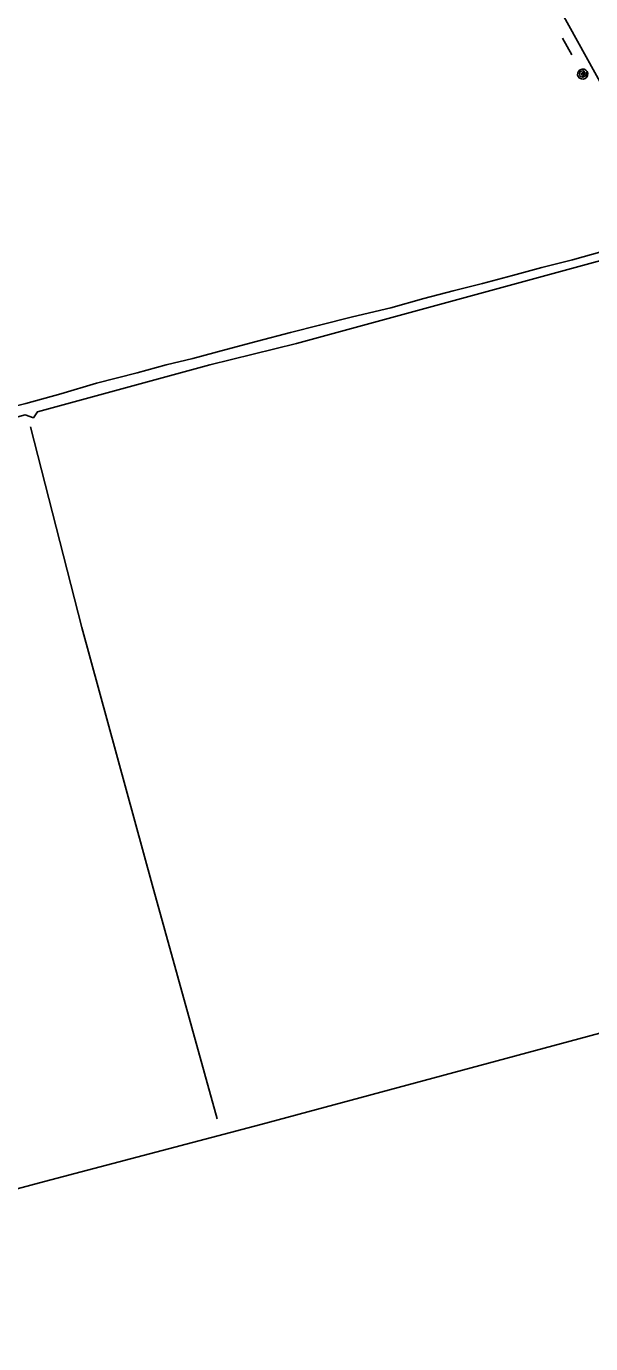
# Model space of a CAD drawing. Extents: x 3180038 to 3217926, y 922069 to 947485.
# Drawn here: x 3187842 to 3188841, y 941863 to 944194 of the extents above; entities that cross this region are included whole.
import ezdxf

# ---------------------------------------------------------------- set-up
doc = ezdxf.new("R2010")
doc.units = 0
for name, color, linetype in [('V-SITE-VEGE', 7, 'Continuous'), ('V-TOPO-SHOR', 7, 'Continuous'), ('V-UTIL-LINE', 7, 'Continuous')]:
    doc.layers.add(name, color=color, linetype=linetype)

msp = doc.modelspace()

# ---------------------------------------------------------------- linework, layer by layer
at = {"layer": 'V-SITE-VEGE'}
for points in [[(3188702.6, 943753.5), (3188754.6, 943767.6), (3188808.4, 943781.2), (3188861, 943795.9), (3188946.1, 943819.6), (3189001.8, 943833.9), (3189007.8, 943822.9)], [(3188251.5, 943636.8), (3188309.4, 943652.5), (3188361.2, 943665.3), (3188419.3, 943680), (3188487, 943696.2), (3188545.3, 943712.4), (3188597.6, 943726), (3188649.4, 943739.2), (3188702.6, 943753.5)], [(3187903.1, 943544.1), (3187966.1, 943562.4), (3188038.4, 943580.8), (3188089.6, 943594.9), (3188136.6, 943606.4), (3188195.5, 943622.5), (3188251.5, 943636.8)], [(3187445.6, 943420.5), (3187498.6, 943436.1), (3187559, 943452.8), (3187619, 943469.9), (3187675.5, 943483.5), (3187737, 943501.3), (3187801.1, 943516.9), (3187841.4, 943526.9), (3187903.1, 943544.1)]]:
    msp.add_lwpolyline(points, dxfattribs=at)
at = {"layer": 'V-TOPO-SHOR'}
for points in [[(3188983, 943868.2), (3188786.6, 944223.5), (3188364.9, 944980.1), (3187992.4, 945664.5), (3187975.1, 945693.4)], [(3186813.4, 943228.9), (3187365.6, 943376.8), (3187544.2, 943425.6), (3187840.1, 943506.8), (3187854.6, 943501.4), (3187861.8, 943512.2), (3188166.7, 943595.2), (3188320.1, 943633.1), (3188995, 943817.1)], [(3188180.1, 942260.7), (3188064.6, 942675.2), (3187940.4, 943130), (3187849.5, 943485.2)], [(3186811.6, 941862.9), (3187605.5, 942077.6), (3187874.4, 942149.8), (3188257, 942250.8), (3189161, 942494.4), (3189740.3, 942649.6), (3189964, 942709.2)]]:
    msp.add_lwpolyline(points, dxfattribs=at)
at = {"layer": 'V-UTIL-LINE'}
for points in [[(3188790.9, 944173.3), (3188807.6, 944143.7)], [(3188826.7, 944109.7), (3188827.9, 944112.3), (3188825.6, 944111.9), (3188824.5, 944109.4), (3188826.2, 944107), (3188829.2, 944108.5), (3188830.6, 944113), (3188827.2, 944115.5), (3188822.4, 944114.4), (3188821, 944110), (3188822.3, 944105.7), (3188826.8, 944104), (3188831.7, 944106.4), (3188834.5, 944114.1), (3188832.2, 944116.7), (3188829.1, 944118.3), (3188825.6, 944118.6), (3188822.3, 944117.5), (3188819.6, 944115.2), (3188818, 944112.1), (3188817.7, 944108.6), (3188818.8, 944105.3), (3188821.1, 944102.6), (3188824.2, 944101), (3188827.7, 944100.7), (3188831.1, 944101.8), (3188833.7, 944104.1), (3188835.3, 944107.2), (3188835.6, 944110.7), (3188834.5, 944114.1)]]:
    msp.add_lwpolyline(points, dxfattribs=at)

doc.saveas('drawing.dxf')
